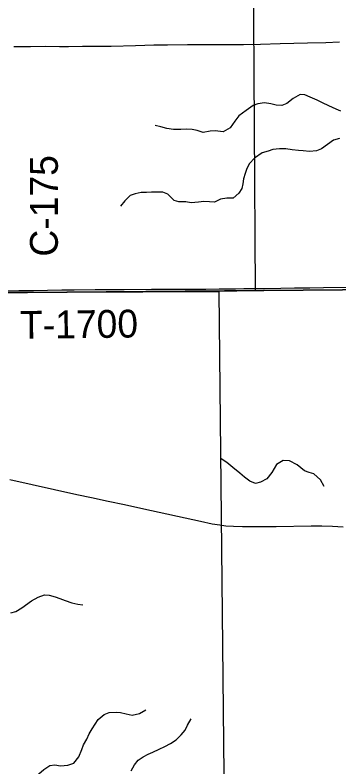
# Model space of a CAD drawing. Extents: x 1874609 to 2204689, y 815661 to 1281160.
# Drawn here: x 2063865 to 2067352, y 1019914 to 1028009 of the extents above; entities that cross this region are included whole.
import ezdxf

# ---------------------------------------------------------------- set-up
doc = ezdxf.new("R2010")
doc.units = 0
for name, color, linetype in [('GM_X_County_Road', 7, 'Continuous'), ('GM_X_County_Road_Text', 7, 'Continuous'), ('GM_X_Minor_River', 7, 'Continuous'), ('GM_X_Section', 7, 'Continuous'), ('GM_X_Township', 7, 'Continuous'), ('GM_X_Township_Road', 7, 'Continuous'), ('GM_X_Township_Road_Text', 7, 'Continuous')]:
    doc.layers.add(name, color=color, linetype=linetype)

msp = doc.modelspace()

# ---------------------------------------------------------------- linework, layer by layer
at = {"layer": 'GM_X_County_Road'}
msp.add_lwpolyline([(2063809.1, 1023008.9), (2064529, 1022849.3), (2064689.5, 1022815.5), (2064865.7, 1022776.8), (2065042.1, 1022738.4), (2065250.5, 1022692.9), (2065859.7, 1022558.8), (2065988.4, 1022533.2), (2066069.1, 1022519.9), (2066134.1, 1022512), (2066215.7, 1022506.1), (2066313.9, 1022502.9), (2066510.8, 1022501.5), (2066674.8, 1022503.4), (2067052.3, 1022510.1), (2067167.3, 1022509.3), (2067282.2, 1022505.2), (2067397.1, 1022497.9)], dxfattribs=at)
at = {"layer": 'GM_X_Minor_River'}
for points in [[(2067370.9, 1026973.7), (2067320.7, 1026995.6), (2067242.5, 1027031.4), (2067174.3, 1027063.2), (2067118.2, 1027093.1), (2067042, 1027126.9), (2066985.8, 1027150.8), (2066935.7, 1027152.6), (2066859.7, 1027110.3), (2066789.8, 1027058), (2066735.8, 1027033.8), (2066675.7, 1027037.7), (2066617.6, 1027053.5), (2066549.4, 1027063.3), (2066479.4, 1027053.1), (2066427.3, 1027036.9), (2066351.4, 1026982.6), (2066275.4, 1026924.3), (2066229.5, 1026866.1), (2066181.7, 1026793.8), (2066103.7, 1026751.5), (2066019.5, 1026763.3), (2065965.5, 1026759.1), (2065889.4, 1026744.8), (2065825.3, 1026764.7), (2065773.1, 1026776.5), (2065707, 1026780.3), (2065651, 1026778.2), (2065570.9, 1026775.9), (2065500.7, 1026789.7), (2065434.6, 1026807.6), (2065374.5, 1026819.4)], [(2067357.7, 1026679.2), (2067293.6, 1026663), (2067227.7, 1026614.7), (2067163.7, 1026568.4), (2067109.7, 1026546.2), (2067035.6, 1026540), (2066965.5, 1026545.8), (2066915.4, 1026549.7), (2066847.3, 1026559.5), (2066779.2, 1026567.3), (2066711.1, 1026569.1), (2066639, 1026560.8), (2066589, 1026544.7), (2066524.9, 1026524.4), (2066443, 1026470.1), (2066389.1, 1026411.9), (2066359.2, 1026355.7), (2066343.3, 1026303.6), (2066323.4, 1026245.4), (2066315.6, 1026193.3), (2066305.7, 1026143.2), (2066275.8, 1026093), (2066213.9, 1026036.8), (2066145.8, 1026036.6), (2066077.7, 1026026.3), (2066011.7, 1025996.1), (2065957.6, 1025997.9), (2065897.5, 1026003.8), (2065839.5, 1025993.6), (2065759.4, 1025989.3), (2065705.3, 1025999.2), (2065629.2, 1025996.9), (2065577, 1026012.8), (2065508.7, 1026082.7), (2065454.6, 1026102.6), (2065334.4, 1026102.2), (2065278.4, 1026100), (2065222.3, 1026097.8), (2065158.2, 1026083.6), (2065104.2, 1026065.4), (2065046.3, 1026009.2), (2065000.4, 1025953)], [(2067194.1, 1022933.2), (2067153.8, 1023005.2), (2067081.5, 1023071), (2067031.4, 1023082.9), (2066979.3, 1023100.8), (2066901, 1023166.6), (2066820.8, 1023208.5), (2066750.7, 1023212.2), (2066678.7, 1023172), (2066628.9, 1023083.7), (2066577, 1023015.4), (2066509, 1022979.2), (2066454.9, 1022967), (2066390.8, 1022990.8), (2066336.6, 1023034.7), (2066284.4, 1023076.6), (2066210.1, 1023138.5), (2066143.9, 1023190.4), (2066083.7, 1023230.2)], [(2063821.2, 1021574.8), (2063875.2, 1021589), (2063939.2, 1021627.3), (2064043.1, 1021703.7), (2064115.1, 1021744), (2064181.2, 1021768.2), (2064231.2, 1021762.4), (2064297.4, 1021746.6), (2064347.5, 1021728.7), (2064405.7, 1021704.8), (2064477.8, 1021681), (2064542, 1021667.2), (2064596, 1021661.3)], [(2064040.9, 1019704.7), (2064064.7, 1019776.8), (2064120.6, 1019841.1), (2064174.6, 1019885.3), (2064238.5, 1019929.6), (2064294.6, 1019935.8), (2064354.7, 1019928), (2064434.8, 1019932.2), (2064496.8, 1019954.4), (2064550.7, 1020022.7), (2064584.5, 1020100.9), (2064602.4, 1020151.1), (2064636.3, 1020215.3), (2064664.1, 1020269.4), (2064694, 1020325.6), (2064759.8, 1020424), (2064823.8, 1020478.2), (2064877.8, 1020500.4), (2064951.9, 1020502.7), (2065002, 1020500.8), (2065060.1, 1020485), (2065124.2, 1020471.2), (2065204.3, 1020489.4), (2065272.3, 1020527.7)], [(2065113.9, 1019874.2), (2065149.8, 1019936.4), (2065191.7, 1019988.6), (2065243.7, 1020022.8), (2065297.7, 1020051), (2065349.7, 1020075.2), (2065417.7, 1020105.5), (2065477.7, 1020135.7), (2065537.7, 1020167.9), (2065599.6, 1020208.2), (2065651.6, 1020260.4), (2065695.5, 1020310.7), (2065721.4, 1020362.8), (2065761.2, 1020433)]]:
    msp.add_lwpolyline(points, dxfattribs=at)
at = {"layer": 'GM_X_Section'}
for points in [[(2061133.1, 1030288), (2066415.9, 1030320.4), (2066450.2, 1025041.6), (2066060.1, 1025034.2), (2061153.4, 1025011.2)], [(2061153.4, 1025011.2), (2066060.1, 1025034.2), (2066114.1, 1019831.6), (2063583.1, 1019728.8), (2061065.8, 1019706.1), (2061077.4, 1025013)]]:
    msp.add_lwpolyline(points, close=True, dxfattribs=at)
at = {"layer": 'GM_X_Township'}
for points in [[(2072120.2, 1038512.6), (2072055.1, 1036106.6), (2072018.3, 1033424.1), (2071939.9, 1030867.8), (2071602.1, 1025081.7), (2071562, 1025081.6), (2069085.5, 1025066.6), (2063573.4, 1025018.6), (2058377.3, 1024992.2), (2055039.1, 1024975.2), (2052050.6, 1024960), (2045359.8, 1024926), (2045380.1, 1030286.7), (2045376.6, 1035587.6), (2045402.3, 1040822.5)], [(2045517.1, 995687.5), (2045484.9, 1001053.3), (2045459.3, 1003656.5), (2045459.1, 1004485.1), (2045458.2, 1009548), (2045436.3, 1012969.7), (2045426.5, 1014495.5), (2045393.4, 1019676), (2045376.5, 1022315.3), (2045359.8, 1024926), (2052050.6, 1024960), (2055039.1, 1024975.2), (2058377.3, 1024992.2), (2063573.4, 1025018.6), (2069085.5, 1025066.6), (2071562, 1025081.6), (2071696.9, 1021700.4), (2071829.8, 1014456.9), (2071852.3, 1012905.1), (2071861.2, 1011952), (2071887.5, 1008769), (2071888.7, 1006519.5), (2071959.5, 1001675.5), (2072020.6, 996047)]]:
    msp.add_lwpolyline(points, dxfattribs=at)
at = {"layer": 'GM_X_Township_Road'}
for points in [[(2063852.4, 1027671.2), (2063917.5, 1027671.4), (2064032.1, 1027671.6), (2064196, 1027673.1), (2064343.5, 1027671.2), (2064441.9, 1027671.1), (2064589.4, 1027673.8), (2064769.8, 1027673.9), (2064901, 1027676.1), (2065163.2, 1027682.2), (2065261.6, 1027684.9), (2065359.9, 1027687.2), (2065507.2, 1027690.1), (2065719.8, 1027691.7), (2065850.7, 1027691.6), (2065998.1, 1027691.1), (2066325.9, 1027692.4), (2066506.1, 1027695.5), (2066719.1, 1027701.4), (2067014.1, 1027708.7), (2067210.8, 1027714.4), (2067358.3, 1027719.8)], [(2063759.6, 1025041.6), (2063907, 1025043.5), (2064063, 1025045.5), (2064216.1, 1025047.5), (2064367.3, 1025049.4), (2064502.4, 1025051.2), (2064726.3, 1025054.1), (2064873.9, 1025054.2), (2065037.9, 1025055.7), (2065333.3, 1025057.3), (2065546.7, 1025057.3), (2065743.7, 1025056.5), (2065920.5, 1025058.7), (2066062.8, 1025060.5), (2066237.1, 1025062.6), (2066327.9, 1025063.7), (2066415.4, 1025064.8), (2066546.2, 1025066), (2066726.7, 1025069.3), (2066874.4, 1025070.9), (2067038.5, 1025072.9), (2067186, 1025075.1), (2067431.5, 1025079.7), (2067545.9, 1025080.7)]]:
    msp.add_lwpolyline(points, dxfattribs=at)

# ---------------------------------------------------------------- texts
at = {"layer": 'GM_X_County_Road_Text'}
msp.add_text('C-175', height=300, rotation=90, dxfattribs=at).set_placement((2064325.9, 1025408.5))
at = {"layer": 'GM_X_Township_Road_Text'}
msp.add_text('T-1700', height=300, rotation=0.7017, dxfattribs=at).set_placement((2063919.9, 1024522.7))

doc.saveas('drawing.dxf')
